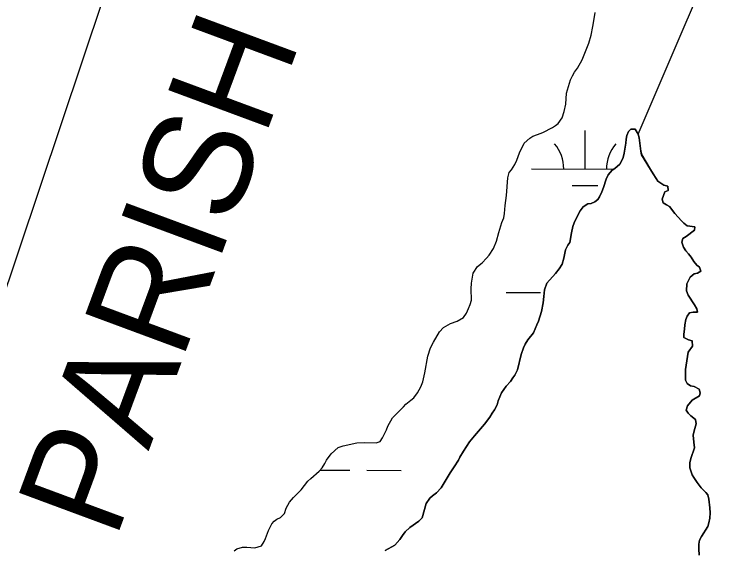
# Model space of a CAD drawing. Extents: x 3177385 to 3215275, y 903885 to 929304.
# Drawn here: x 3183436 to 3184112, y 917201 to 917702 of the extents above; entities that cross this region are included whole.
import ezdxf

# ---------------------------------------------------------------- set-up
doc = ezdxf.new("R2010")
doc.units = 0
for name, color, linetype in [('V-SITE-VEGE', 7, 'Continuous'), ('V-TOPO-BNDY', 7, 'Continuous'), ('V-TOPO-GNAM-IDEN', 7, 'Continuous'), ('V-TOPO-SHOR', 7, 'Continuous'), ('V-WETL-SWMP', 7, 'Continuous')]:
    doc.layers.add(name, color=color, linetype=linetype)

msp = doc.modelspace()

# ---------------------------------------------------------------- linework, layer by layer
at = {"layer": 'V-SITE-VEGE'}
for p, q in [((3184007.97, 917585.15), (3184008.63, 917588.54)), ((3184008.63, 917588.54), (3184010.22, 917592.22)), ((3184010.22, 917592.22), (3184012.25, 917594.5)), ((3184012.25, 917594.5), (3184016.41, 917594.45)), ((3184016.41, 917594.45), (3184019.13, 917589.79)), ((3184019.13, 917589.79), (3184020.01, 917586.39)), ((3184006.11, 917571.92), (3184007.62, 917581.46)), ((3184007.62, 917581.46), (3184007.97, 917585.15)), ((3184020.01, 917586.39), (3184021.55, 917574.04)), ((3184004.03, 917565.16), (3184005.3, 917568.08)), ((3184005.3, 917568.08), (3184006.11, 917571.92)), ((3184021.55, 917574.04), (3184022.44, 917570.33)), ((3184022.44, 917570.33), (3184030.75, 917556.82)), ((3183997.47, 917557.84), (3184001.98, 917561.8)), ((3184001.98, 917561.8), (3184004.03, 917565.16)), ((3183991.07, 917551.91), (3183994.82, 917556.03)), ((3183994.82, 917556.03), (3183997.47, 917557.84)), ((3184030.75, 917556.82), (3184033.16, 917552.63)), ((3183986.77, 917540.1), (3183989.17, 917547.62)), ((3183989.17, 917547.62), (3183991.07, 917551.91)), ((3184033.16, 917552.63), (3184035.88, 917548.43)), ((3184035.88, 917548.43), (3184037.7, 917545.95)), ((3184037.7, 917545.95), (3184040.3, 917543.91)), ((3184040.3, 917543.91), (3184043.21, 917542.18)), ((3184043.21, 917542.18), (3184046.89, 917541.06)), ((3184046.89, 917541.06), (3184047.15, 917537.2)), ((3183983.11, 917531.36), (3183985.17, 917535.96)), ((3183985.17, 917535.96), (3183986.77, 917540.1)), ((3184044.21, 917535.85), (3184041.66, 917529.1)), ((3184047.15, 917537.2), (3184044.21, 917535.85)), ((3183978.58, 917526.48), (3183981.39, 917528.76)), ((3183981.39, 917528.76), (3183983.11, 917531.36)), ((3184041.66, 917529.1), (3184042.54, 917525.7)), ((3183965.07, 917518.01), (3183967.89, 917521.83)), ((3183967.89, 917521.83), (3183972.09, 917524.71)), ((3183972.09, 917524.71), (3183975.18, 917524.98)), ((3183975.18, 917524.98), (3183978.58, 917526.48)), ((3184042.54, 917525.7), (3184045.6, 917523.65)), ((3184045.6, 917523.65), (3184048.51, 917522.23)), ((3184048.51, 917522.23), (3184053.36, 917515.54)), ((3183961.6, 917511.74), (3183965.07, 917518.01)), ((3184053.36, 917515.54), (3184056.4, 917512.12)), ((3183959.23, 917506.99), (3183961.6, 917511.74)), ((3184056.4, 917512.12), (3184059.6, 917508.68)), ((3184059.6, 917508.68), (3184061.88, 917506.5)), ((3183956.81, 917497.46), (3183958.11, 917503.46)), ((3183958.11, 917503.46), (3183959.23, 917506.99)), ((3184061.88, 917506.5), (3184064.93, 917503.99)), ((3184064.93, 917503.99), (3184072.01, 917503.14)), ((3184072.01, 917503.14), (3184071.97, 917500.06)), ((3183955.31, 917488.69), (3183956.81, 917497.46)), ((3184064.04, 917494.14), (3184060.78, 917492.18)), ((3184071.97, 917500.06), (3184064.04, 917494.14)), ((3183953.58, 917486.1), (3183955.31, 917488.69)), ((3184060.78, 917492.18), (3184059.97, 917488.8)), ((3184059.97, 917488.8), (3184061.45, 917484.16)), ((3183949.73, 917473.81), (3183951.37, 917481.8)), ((3183951.37, 917481.8), (3183953.58, 917486.1)), ((3184061.45, 917484.16), (3184063.72, 917480.74)), ((3184063.72, 917480.74), (3184066.31, 917478.09)), ((3183948.12, 917468.44), (3183949.73, 917473.81)), ((3184066.31, 917478.09), (3184068.74, 917474.97)), ((3184068.74, 917474.97), (3184071.15, 917470.78)), ((3183945.45, 917464), (3183948.12, 917468.44)), ((3184071.15, 917470.78), (3184073.89, 917467.51)), ((3184073.89, 917467.51), (3184076.48, 917465.63)), ((3183942, 917459.73), (3183945.45, 917464)), ((3184074.56, 917459.79), (3184071.47, 917459.37)), ((3184077.67, 917461.91), (3184074.56, 917459.79)), ((3184076.48, 917465.63), (3184077.67, 917461.91)), ((3183933.72, 917450.43), (3183942, 917459.73)), ((3184067.89, 917456.02), (3184066.16, 917452.96)), ((3184071.47, 917459.37), (3184067.89, 917456.02)), ((3183931.49, 917444.44), (3183933.72, 917450.43)), ((3184064.73, 917449.9), (3184064.19, 917443.28)), ((3184066.16, 917452.96), (3184064.73, 917449.9)), ((3183931.1, 917437.97), (3183931.49, 917444.44)), ((3184064.19, 917443.28), (3184065.99, 917439.25)), ((3183930.26, 917432.12), (3183931.1, 917437.97)), ((3184065.99, 917439.25), (3184071.74, 917430.39)), ((3183928.78, 917424.13), (3183930.26, 917432.12)), ((3184071.74, 917430.39), (3184073.85, 917426.67)), ((3184073.85, 917426.67), (3184074.73, 917423.57)), ((3183925.89, 917414.92), (3183928.78, 917424.13)), ((3184064.82, 917419.84), (3184063.71, 917416.62)), ((3184067.02, 917422.9), (3184064.82, 917419.84)), ((3184070.42, 917423.47), (3184067.02, 917422.9)), ((3184074.73, 917423.57), (3184070.42, 917423.47)), ((3183924.46, 917411.7), (3183925.89, 917414.92)), ((3184063.71, 917416.62), (3184062.88, 917411.7)), ((3183921.44, 917404.03), (3183924.46, 917411.7)), ((3184062.52, 917407.69), (3184061.84, 917402.92)), ((3184062.88, 917411.7), (3184062.52, 917407.69)), ((3183916.12, 917397.62), (3183921.44, 917404.03)), ((3184061.84, 917402.92), (3184061.96, 917399.84)), ((3184061.96, 917399.84), (3184066.25, 917397.63)), ((3183912.02, 917390.27), (3183913.6, 917393.49)), ((3183913.6, 917393.49), (3183916.12, 917397.62)), ((3184066.25, 917397.63), (3184069.63, 917396.66)), ((3184069.63, 917396.66), (3184069.88, 917391.73)), ((3183909.79, 917383.82), (3183912.02, 917390.27)), ((3184065.8, 917386.07), (3184063.28, 917369.76)), ((3184069.88, 917391.73), (3184065.8, 917386.07)), ((3183906.53, 917369.53), (3183909.79, 917383.82)), ((3183904, 917364.63), (3183906.53, 917369.53)), ((3184063.28, 917369.76), (3184063.48, 917360.05)), ((3183895.71, 917354.4), (3183899.77, 917358.82)), ((3183899.77, 917358.82), (3183901.96, 917362.03)), ((3183901.96, 917362.03), (3183904, 917364.63)), ((3184063.48, 917360.05), (3184064.98, 917356.8)), ((3183891.47, 917348.14), (3183895.71, 917354.4)), ((3184064.98, 917356.8), (3184068.19, 917354.6)), ((3184068.19, 917354.6), (3184071.57, 917353.94)), ((3184071.57, 917353.94), (3184076.16, 917351.42)), ((3183888.45, 917340.62), (3183891.47, 917348.14)), ((3184076.39, 917345.25), (3184069.72, 917341.33)), ((3184076.16, 917351.42), (3184077.2, 917348.17)), ((3184077.2, 917348.17), (3184076.39, 917345.25)), ((3183887.32, 917336.94), (3183888.45, 917340.62)), ((3184069.72, 917341.33), (3184065.18, 917335.83)), ((3183882.6, 917329.13), (3183884.8, 917332.34)), ((3183884.8, 917332.34), (3183887.32, 917336.94)), ((3184065.18, 917335.83), (3184064.05, 917331.84)), ((3184064.05, 917331.84), (3184065.87, 917329.04)), ((3183875.54, 917318.74), (3183880.4, 917325.46)), ((3183880.4, 917325.46), (3183882.6, 917329.13)), ((3184065.87, 917329.04), (3184068.46, 917326.54)), ((3184068.46, 917326.54), (3184072.89, 917323.1)), ((3183866.16, 917308.06), (3183875.54, 917318.74)), ((3184073.45, 917319.08), (3184071.37, 917312.48)), ((3184072.89, 917323.1), (3184073.45, 917319.08)), ((3184071.37, 917312.48), (3184070.7, 917308.64)), ((3183861.47, 917302.26), (3183866.16, 917308.06)), ((3184070.7, 917308.64), (3184071.24, 917302)), ((3183855.81, 917293.55), (3183861.47, 917302.26)), ((3184071.24, 917302), (3184071.95, 917296.75)), ((3183852.35, 917287.89), (3183855.81, 917293.55)), ((3184071.95, 917296.75), (3184068.28, 917286.78)), ((3183847.31, 917278.86), (3183851.08, 917285.13)), ((3183851.08, 917285.13), (3183852.35, 917287.89)), ((3184068.28, 917286.78), (3184067.61, 917282.78)), ((3183843.54, 917273.35), (3183847.31, 917278.86)), ((3184067.61, 917282.78), (3184067.4, 917278)), ((3184067.4, 917278), (3184069.63, 917271.5)), ((3183834.89, 917259.43), (3183843.54, 917273.35)), ((3184069.63, 917271.5), (3184071.14, 917268.86)), ((3184071.14, 917268.86), (3184074.32, 917264.2)), ((3184074.32, 917264.2), (3184077.96, 917259.38)), ((3183830.67, 917254.55), (3183834.89, 917259.43)), ((3184077.96, 917259.38), (3184082.38, 917255.01)), ((3183824.29, 917249.54), (3183826.78, 917251.82)), ((3183826.78, 917251.82), (3183830.67, 917254.55)), ((3184082.38, 917255.01), (3184084.35, 917252.67)), ((3184084.35, 917252.67), (3184085.23, 917248.65)), ((3183817.13, 917231.44), (3183821.15, 917244.8)), ((3183821.15, 917244.8), (3183824.29, 917249.54)), ((3184085.23, 917248.65), (3184086.05, 917240.63)), ((3184086.05, 917240.63), (3184086.31, 917236)), ((3183814.16, 917228.09), (3183817.13, 917231.44)), ((3184086.09, 917230.92), (3184085.27, 917226.61)), ((3184086.31, 917236), (3184086.09, 917230.92)), ((3183805.61, 917222.18), (3183814.16, 917228.09)), ((3184084.15, 917223.24), (3184078.33, 917213.9)), ((3184085.27, 917226.61), (3184084.15, 917223.24)), ((3183798.74, 917214.71), (3183801.4, 917218.23)), ((3183801.4, 917218.23), (3183805.61, 917222.18)), ((3183791.69, 917205.71), (3183796.38, 917210.89)), ((3183796.38, 917210.89), (3183798.74, 917214.71)), ((3184076.59, 917210.53), (3184075.77, 917206.69)), ((3184078.33, 917213.9), (3184076.59, 917210.53)), ((3183782.54, 917200.73), (3183791.69, 917205.71)), ((3184075.77, 917206.69), (3184075.72, 917202.38)), ((3184075.72, 917202.38), (3184076.26, 917196.36))]:
    msp.add_line(p, q, dxfattribs=at)
at = {"layer": 'V-TOPO-BNDY'}
msp.add_line((3183559.25, 917836.94), (3183412.92, 917400.29), dxfattribs=at)
at = {"layer": 'V-TOPO-SHOR'}
for points in [[(3184019.13, 917589.79), (3184112.05, 917806.52)], [(3183942.01, 917459.73), (3183945.45, 917464), (3183948.12, 917468.44), (3183949.73, 917473.81), (3183951.37, 917481.81), (3183953.58, 917486.1), (3183955.31, 917488.69), (3183956.81, 917497.46), (3183958.11, 917503.46), (3183959.23, 917506.99), (3183961.6, 917511.74), (3183965.07, 917518.01), (3183967.89, 917521.83), (3183972.09, 917524.71), (3183975.18, 917524.98), (3183978.58, 917526.48), (3183981.39, 917528.76), (3183983.11, 917531.36), (3183985.17, 917535.96), (3183986.77, 917540.1), (3183989.17, 917547.62), (3183991.07, 917551.91), (3183994.82, 917556.03), (3183997.47, 917557.84), (3184001.98, 917561.8), (3184004.03, 917565.16), (3184005.3, 917568.08), (3184006.11, 917571.92), (3184007.62, 917581.46), (3184007.97, 917585.15), (3184008.63, 917588.54), (3184010.22, 917592.22), (3184012.25, 917594.5), (3184016.41, 917594.45), (3184019.13, 917589.79), (3184020.01, 917586.39), (3184021.55, 917574.04), (3184022.44, 917570.33), (3184030.75, 917556.82), (3184033.16, 917552.63), (3184035.88, 917548.43), (3184037.7, 917545.95), (3184040.3, 917543.91), (3184043.21, 917542.18), (3184046.89, 917541.06), (3184047.15, 917537.2), (3184044.21, 917535.85), (3184041.66, 917529.1), (3184042.54, 917525.7), (3184045.6, 917523.65), (3184048.51, 917522.23), (3184053.36, 917515.54), (3184056.4, 917512.12), (3184059.6, 917508.68), (3184061.88, 917506.5), (3184064.93, 917503.99), (3184072.01, 917503.14), (3184071.97, 917500.06), (3184064.04, 917494.14), (3184060.78, 917492.18), (3184059.97, 917488.8), (3184061.45, 917484.16), (3184063.72, 917480.74), (3184066.31, 917478.09), (3184068.74, 917474.97), (3184071.15, 917470.78), (3184073.89, 917467.51), (3184076.48, 917465.63), (3184077.67, 917461.91), (3184074.56, 917459.79), (3184071.47, 917459.37), (3184067.89, 917456.02), (3184066.16, 917452.96), (3184064.73, 917449.9), (3184064.19, 917443.28), (3184065.99, 917439.25), (3184071.74, 917430.39), (3184073.85, 917426.67), (3184074.73, 917423.57), (3184070.42, 917423.47), (3184067.02, 917422.9), (3184064.82, 917419.84), (3184063.71, 917416.62), (3184062.88, 917411.7), (3184062.52, 917407.69), (3184061.84, 917402.92), (3184061.96, 917399.84), (3184066.25, 917397.63), (3184069.63, 917396.66), (3184069.88, 917391.73), (3184065.8, 917386.07), (3184063.28, 917369.76), (3184063.48, 917360.05), (3184064.98, 917356.8), (3184068.19, 917354.6), (3184071.57, 917353.94), (3184076.16, 917351.42), (3184077.2, 917348.17), (3184076.39, 917345.25), (3184069.72, 917341.33), (3184065.18, 917335.83)], [(3183782.54, 917200.73), (3183791.69, 917205.71), (3183796.38, 917210.89), (3183798.74, 917214.71), (3183801.4, 917218.23), (3183805.61, 917222.18), (3183814.16, 917228.09), (3183817.13, 917231.44), (3183821.15, 917244.8), (3183824.29, 917249.54), (3183826.78, 917251.82), (3183830.67, 917254.55), (3183834.89, 917259.43), (3183843.54, 917273.35), (3183847.31, 917278.86), (3183851.08, 917285.13), (3183852.35, 917287.89), (3183855.81, 917293.55), (3183861.47, 917302.26), (3183866.16, 917308.06), (3183875.54, 917318.74), (3183880.4, 917325.46), (3183882.6, 917329.13), (3183884.8, 917332.34), (3183887.32, 917336.94), (3183888.45, 917340.62), (3183891.47, 917348.14), (3183895.71, 917354.4), (3183899.77, 917358.82), (3183901.96, 917362.03), (3183904, 917364.63), (3183906.53, 917369.53), (3183909.79, 917383.82), (3183912.02, 917390.27), (3183913.6, 917393.49), (3183916.12, 917397.62), (3183921.44, 917404.03), (3183924.46, 917411.7), (3183925.89, 917414.92), (3183928.78, 917424.13), (3183930.26, 917432.13), (3183931.1, 917437.97), (3183931.49, 917444.44), (3183933.72, 917450.43), (3183942.01, 917459.73)], [(3184065.18, 917335.83), (3184064.05, 917331.84), (3184065.87, 917329.04), (3184068.46, 917326.54), (3184072.89, 917323.1), (3184073.45, 917319.08), (3184071.37, 917312.48), (3184070.7, 917308.64), (3184071.24, 917302), (3184071.95, 917296.75), (3184068.28, 917286.78), (3184067.61, 917282.78), (3184067.4, 917278), (3184069.63, 917271.5), (3184071.14, 917268.86), (3184074.32, 917264.2), (3184077.96, 917259.38), (3184082.38, 917255.01), (3184084.35, 917252.67), (3184085.23, 917248.65), (3184086.05, 917240.63), (3184086.31, 917236), (3184086.09, 917230.92), (3184085.27, 917226.61), (3184084.15, 917223.24), (3184078.33, 917213.9), (3184076.59, 917210.53), (3184075.77, 917206.69), (3184075.72, 917202.38), (3184076.26, 917196.36)]]:
    msp.add_lwpolyline(points, dxfattribs=at)
at = {"layer": 'V-WETL-SWMP'}
for p, q in [((3183969.55, 917557.17), (3183969.64, 917593.17)), ((3183919.55, 917557.29), (3183996.4, 917557.11)), ((3183957.52, 917541.77), (3183981.52, 917541.72)), ((3183895.88, 917441.91), (3183927.88, 917441.84)), ((3183721.89, 917275.82), (3183749.58, 917275.75)), ((3183765.58, 917275.72), (3183797.58, 917275.64))]:
    msp.add_line(p, q, dxfattribs=at)
for points in [[(3183669.53, 917209.2), (3183670.79, 917211.96), (3183673.66, 917219.32), (3183676.82, 917225.6), (3183679, 917228.04), (3183681.49, 917230.02), (3183684.75, 917231.67), (3183688.5, 917235.48), (3183690.25, 917240.23), (3183693.25, 917245.9), (3183697, 917250.17), (3183704.03, 917257.48), (3183710.45, 917265.57), (3183713.1, 917268.16), (3183721.04, 917274.85), (3183723.7, 917277.9), (3183726.22, 917282.03), (3183727.95, 917285.24), (3183732.34, 917291.2), (3183738.88, 917296.98), (3183743.37, 917298.62), (3183756.35, 917301.39), (3183763.45, 917301.61), (3183774.39, 917301.47), (3183777.95, 917302.51), (3183780.3, 917306.02), (3183783.79, 917313.53), (3183785.06, 917316.91), (3183789.63, 917324.71), (3183799.77, 917334.92), (3183802.11, 917337.51), (3183806.63, 917341.15), (3183809.58, 917343.27), (3183813.03, 917348.16), (3183815.88, 917353.68), (3183817.78, 917358.43), (3183819.89, 917366.88), (3183822.55, 917382.26), (3183825.11, 917390.25), (3183827.79, 917395.3), (3183833.62, 917405.1), (3183837.21, 917409.21), (3183843.73, 917412.99), (3183850.08, 917415.07), (3183855.82, 917418.54), (3183858.65, 917422.67), (3183860.7, 917426.8), (3183862.29, 917430.48), (3183863.26, 917434.63), (3183863.09, 917445.42), (3183863.46, 917450.66), (3183864.81, 917460.05), (3183868.89, 917466.16), (3183873.4, 917469.65), (3183877.46, 917473.92), (3183879.81, 917476.82), (3183883.89, 917482.93), (3183886.6, 917489.68), (3183888.85, 917497.82), (3183891.74, 917507.19), (3183893.49, 917511.64), (3183894.16, 917515.79), (3183894.87, 917523.03), (3183896.06, 917532.41), (3183897.34, 917549.05), (3183898.48, 917554.12), (3183900.67, 917556.56), (3183903.81, 917561.3), (3183905.71, 917565.43), (3183908.26, 917572.19), (3183912.69, 917581.23), (3183917.83, 917585.94), (3183920.79, 917587.91), (3183924.97, 917589.4), (3183930.08, 917591.49), (3183939.23, 917596.16), (3183941.87, 917597.82), (3183944.51, 917599.64), (3183948.28, 917604.99), (3183950.05, 917610.98), (3183951.67, 917617.74), (3183952.11, 917628.06), (3183955.8, 917640.5), (3183957.7, 917644.33), (3183959.75, 917647.85), (3183962.41, 917651.52), (3183966.82, 917659.32), (3183973.02, 917674.66), (3183975.12, 917682.19), (3183976.92, 917690.49), (3183977.59, 917695.57), (3183979.08, 917703.41)], [(3184067.4, 917278), (3184067.61, 917282.78), (3184068.28, 917286.78), (3184071.95, 917296.75), (3184071.24, 917302), (3184070.71, 917308.64), (3184071.37, 917312.48), (3184073.45, 917319.08), (3184072.89, 917323.1), (3184068.46, 917326.54), (3184065.87, 917329.04), (3184064.05, 917331.84), (3184065.18, 917335.83), (3184069.72, 917341.33), (3184076.39, 917345.25), (3184077.2, 917348.17), (3184076.16, 917351.42), (3184071.57, 917353.94), (3184068.19, 917354.6), (3184064.98, 917356.8), (3184063.47, 917360.05), (3184063.29, 917369.77), (3184065.8, 917386.07), (3184069.87, 917391.73), (3184069.63, 917396.66), (3184066.25, 917397.63), (3184061.96, 917399.84), (3184061.84, 917402.92), (3184062.52, 917407.69), (3184062.88, 917411.69), (3184063.71, 917416.62), (3184064.82, 917419.84), (3184067.02, 917422.9), (3184070.42, 917423.47), (3184074.73, 917423.57), (3184073.85, 917426.67), (3184071.74, 917430.39), (3184065.99, 917439.25), (3184064.19, 917443.28), (3184064.73, 917449.9), (3184066.16, 917452.96), (3184067.89, 917456.02), (3184071.48, 917459.37), (3184074.56, 917459.8), (3184077.67, 917461.91), (3184076.48, 917465.63), (3184073.89, 917467.51), (3184071.15, 917470.78), (3184068.74, 917474.97), (3184066.31, 917478.08), (3184063.72, 917480.74), (3184061.45, 917484.16), (3184059.97, 917488.8), (3184060.78, 917492.18), (3184064.04, 917494.14), (3184071.97, 917500.06), (3184072.01, 917503.14), (3184064.93, 917504), (3184061.88, 917506.5), (3184059.6, 917508.69), (3184056.4, 917512.12), (3184053.36, 917515.54), (3184048.51, 917522.23), (3184045.6, 917523.65), (3184042.54, 917525.7), (3184041.66, 917529.1), (3184044.21, 917535.85), (3184047.15, 917537.2), (3184046.89, 917541.06), (3184043.21, 917542.18), (3184040.3, 917543.91), (3184037.7, 917545.95), (3184035.88, 917548.43), (3184033.16, 917552.63), (3184030.75, 917556.82), (3184022.43, 917570.33), (3184021.56, 917574.04), (3184020.01, 917586.39), (3184019.13, 917589.79), (3184016.41, 917594.45), (3184012.25, 917594.5), (3184010.22, 917592.22), (3184008.63, 917588.54), (3184007.97, 917585.15), (3184007.62, 917581.46), (3184006.12, 917571.92), (3184005.3, 917568.08), (3184004.03, 917565.16), (3184001.98, 917561.8), (3183997.47, 917557.85), (3183994.82, 917556.03), (3183991.07, 917551.91), (3183989.17, 917547.62), (3183986.77, 917540.1), (3183985.17, 917535.96), (3183983.11, 917531.36), (3183981.39, 917528.76), (3183978.58, 917526.48), (3183975.18, 917524.98), (3183972.09, 917524.71), (3183967.89, 917521.83)], [(3183967.89, 917521.83), (3183965.07, 917518.01), (3183961.6, 917511.74), (3183959.23, 917506.99), (3183958.11, 917503.46), (3183956.8, 917497.46), (3183955.31, 917488.69), (3183953.58, 917486.09), (3183951.37, 917481.81), (3183949.73, 917473.81), (3183948.12, 917468.44), (3183945.45, 917464), (3183942.01, 917459.73)], [(3183942.01, 917459.73), (3183933.72, 917450.43), (3183931.49, 917444.44), (3183931.1, 917437.97), (3183930.26, 917432.13), (3183928.78, 917424.13), (3183925.89, 917414.92), (3183924.46, 917411.7), (3183921.44, 917404.03), (3183916.12, 917397.62), (3183913.6, 917393.49), (3183912.02, 917390.27), (3183909.79, 917383.82), (3183906.53, 917369.53), (3183904, 917364.63), (3183901.97, 917362.03), (3183899.77, 917358.82), (3183895.71, 917354.4), (3183891.47, 917348.14), (3183888.45, 917340.62), (3183887.32, 917336.94), (3183884.8, 917332.34), (3183882.6, 917329.13), (3183880.4, 917325.46), (3183875.54, 917318.74), (3183866.16, 917308.06), (3183861.47, 917302.26), (3183855.81, 917293.55), (3183852.35, 917287.89), (3183851.08, 917285.13), (3183847.31, 917278.86), (3183843.54, 917273.35), (3183834.89, 917259.43), (3183830.67, 917254.55), (3183826.78, 917251.83), (3183824.29, 917249.54), (3183821.15, 917244.8), (3183817.13, 917231.44), (3183814.16, 917228.09), (3183805.61, 917222.18), (3183801.4, 917218.23), (3183798.74, 917214.71), (3183796.38, 917210.89), (3183791.69, 917205.71), (3183782.54, 917200.73)], [(3184076.26, 917196.36), (3184075.72, 917202.38), (3184075.77, 917206.69), (3184076.59, 917210.54), (3184078.33, 917213.9), (3184084.15, 917223.24), (3184085.27, 917226.61), (3184086.09, 917230.92), (3184086.31, 917236), (3184086.05, 917240.63), (3184085.23, 917248.65), (3184084.35, 917252.67), (3184082.38, 917255.01), (3184077.96, 917259.38), (3184074.32, 917264.2), (3184071.14, 917268.86), (3184069.63, 917271.5), (3184067.4, 917278)], [(3183641.52, 917200.45), (3183644.16, 917202.42), (3183649.27, 917203.75), (3183653.28, 917203.85), (3183660.82, 917203.3), (3183667.01, 917205.07), (3183669.53, 917209.2)]]:
    msp.add_lwpolyline(points, dxfattribs=at)
for centre, start, end in [((3183914.31, 917557.78), 359.09484, 40.6385), ((3184024.8, 917557.52), 139.09484, 180.6385)]:
    msp.add_arc(centre, 35.25, start, end, dxfattribs=at)

# ---------------------------------------------------------------- texts
at = {"layer": 'V-TOPO-GNAM-IDEN'}
msp.add_text('PARISH', height=100, rotation=69.66119, dxfattribs=at).set_placement((3183530.51, 917209.64))

doc.saveas('drawing.dxf')
